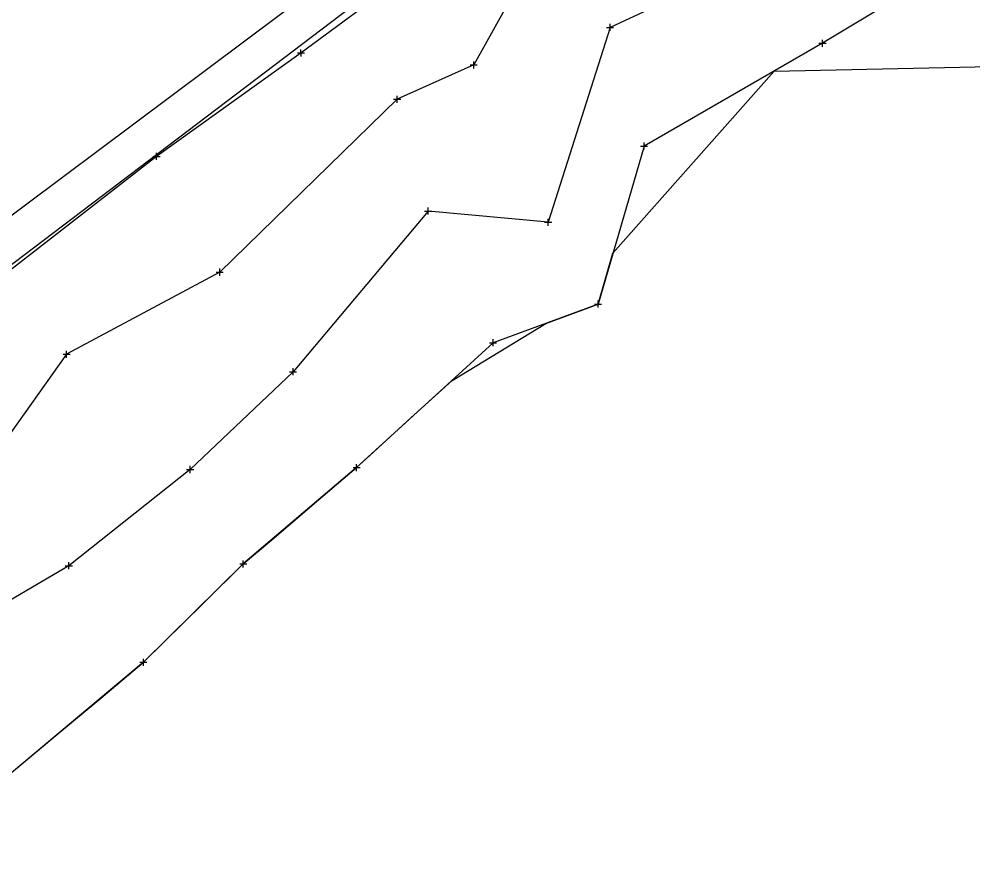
# Model space of a CAD drawing. Extents: x -1 to 1157254, y -1 to 2021979.
# Drawn here: x 1149805.7 to 1149976.9, y 2019099.8 to 2019249.4 of the extents above; entities that cross this region are included whole.
import ezdxf

# ---------------------------------------------------------------- set-up
doc = ezdxf.new("R2010")
doc.units = 0
for name, color, linetype in [('S_CAL_CORNER_ANNOT', 7, 'Continuous'), ('S_CTL_TABLE', 7, 'Continuous'), ('S_DITCHLINE', 7, 'Continuous'), ('S_EDGE_BITUMINOUS_ANNOT', 7, 'Continuous'), ('S_GAS_PUMP_ISLAND_ANNOT', 7, 'Continuous')]:
    doc.layers.add(name, color=color, linetype=linetype)

msp = doc.modelspace()

# ---------------------------------------------------------------- linework, layer by layer
at = {"layer": 'S_CAL_CORNER_ANNOT'}
msp.add_lwpolyline([(1150682.05, 2019865.85), (1150601.54, 2019813.47), (1150510.58, 2019743.97), (1150405.28, 2019665.92), (1150310.69, 2019593.56), (1150188.92, 2019499.64), (1150039.45, 2019388.15), (1149962.15, 2019331.17), (1149944.63, 2019319.08), (1149774.15, 2019191.52), (1149712.73, 2019145.6), (1149665.81, 2019108.74), (1149605.46, 2019057.66), (1149527.46, 2018983.58), (1149450.12, 2018902.93), (1149278.32, 2018738.82), (1149257.2, 2018716.38), (1149237.23, 2018691.25), (1149165.09, 2018617.77), (1149125.26, 2018579.57), (1149069.5, 2018523.84), (1149012.03, 2018473.77), (1148938.88, 2018408.55)], dxfattribs=at)
at = {"layer": 'S_CTL_TABLE'}
for p, q in [((1149911.15, 2019247.93), (1149912.42, 2019247.93)), ((1149911.79, 2019247.29), (1149911.79, 2019248.57)), ((1149911.79, 2019247.93), (1149911.79, 2019247.93)), ((1149949.9, 2019244.45), (1149949.9, 2019245.72)), ((1149856.33, 2019242.69), (1149856.32, 2019243.96)), ((1149949.26, 2019245.08), (1149950.54, 2019245.08)), ((1149949.9, 2019245.08), (1149949.9, 2019245.08)), ((1149855.69, 2019243.33), (1149856.96, 2019243.33)), ((1149856.33, 2019243.33), (1149856.33, 2019243.33)), ((1149886.67, 2019241.19), (1149887.95, 2019241.19)), ((1149887.31, 2019240.55), (1149887.31, 2019241.83)), ((1149887.31, 2019241.19), (1149887.31, 2019241.19)), ((1149872.94, 2019235.03), (1149874.21, 2019235.04)), ((1149873.58, 2019234.4), (1149873.58, 2019235.67)), ((1149873.58, 2019235.03), (1149873.58, 2019235.03)), ((1149917.25, 2019226.63), (1149918.52, 2019226.63)), ((1149917.88, 2019226), (1149917.88, 2019227.27)), ((1149917.88, 2019226.63), (1149917.88, 2019226.63)), ((1149829.77, 2019224.78), (1149831.04, 2019224.78)), ((1149830.41, 2019224.14), (1149830.41, 2019225.42)), ((1149830.41, 2019224.78), (1149830.41, 2019224.78)), ((1149878.49, 2019214.95), (1149879.76, 2019214.95)), ((1149879.13, 2019214.32), (1149879.12, 2019215.59)), ((1149879.13, 2019214.95), (1149879.13, 2019214.95)), ((1149900.04, 2019212.95), (1149901.31, 2019212.96)), ((1149900.68, 2019212.32), (1149900.68, 2019213.59)), ((1149900.68, 2019212.95), (1149900.68, 2019212.95)), ((1149841.75, 2019203.36), (1149841.75, 2019204.63)), ((1149841.11, 2019203.99), (1149842.38, 2019203.99)), ((1149841.75, 2019203.99), (1149841.75, 2019203.99)), ((1149908.98, 2019198.25), (1149910.26, 2019198.26)), ((1149909.62, 2019197.62), (1149909.62, 2019198.89)), ((1149909.62, 2019198.25), (1149909.62, 2019198.25)), ((1149890.16, 2019191.32), (1149891.43, 2019191.32)), ((1149890.8, 2019190.68), (1149890.8, 2019191.95)), ((1149890.8, 2019191.32), (1149890.8, 2019191.32)), ((1149813.65, 2019189.26), (1149814.92, 2019189.26)), ((1149814.28, 2019188.63), (1149814.28, 2019189.9)), ((1149814.28, 2019189.26), (1149814.28, 2019189.26)), ((1149854.25, 2019186.11), (1149855.53, 2019186.12)), ((1149854.89, 2019185.48), (1149854.89, 2019186.75)), ((1149854.89, 2019186.12), (1149854.89, 2019186.12)), ((1149835.8, 2019168.57), (1149837.07, 2019168.58)), ((1149836.43, 2019167.94), (1149836.43, 2019169.21)), ((1149836.43, 2019168.57), (1149836.43, 2019168.57)), ((1149865.66, 2019168.92), (1149866.94, 2019168.92)), ((1149866.3, 2019168.29), (1149866.3, 2019169.56)), ((1149866.3, 2019168.92), (1149866.3, 2019168.92)), ((1149814.04, 2019151.29), (1149815.31, 2019151.3)), ((1149814.68, 2019150.66), (1149814.68, 2019151.93)), ((1149814.68, 2019151.29), (1149814.68, 2019151.29)), ((1149845.33, 2019151.63), (1149846.61, 2019151.63)), ((1149845.97, 2019151), (1149845.97, 2019152.27)), ((1149845.97, 2019151.63), (1149845.97, 2019151.63)), ((1149828.06, 2019133.34), (1149828.06, 2019134.61)), ((1149827.42, 2019133.97), (1149828.69, 2019133.98)), ((1149828.06, 2019133.97), (1149828.06, 2019133.97))]:
    msp.add_line(p, q, dxfattribs=at)
at = {"layer": 'S_DITCHLINE'}
msp.add_lwpolyline([(1150340.68, 2019612.36), (1149611.97, 2019059.3)], dxfattribs=at)
at = {"layer": 'S_EDGE_BITUMINOUS_ANNOT'}
for points in [[(1150098.65, 2019405.78), (1150070.21, 2019379.92), (1150053.34, 2019371.69), (1149964.9, 2019308.97), (1149935.2, 2019276.12), (1149902.7, 2019268.85), (1149887.31, 2019241.19), (1149873.58, 2019235.03), (1149841.75, 2019203.99), (1149814.28, 2019189.26), (1149796.69, 2019164.58), (1149760.44, 2019150.27), (1149732.83, 2019106.51), (1149696.46, 2019090.63), (1149668.72, 2019049.28), (1149655.8, 2019034.53)], [(1150022.94, 2019367.42), (1149964.57, 2019325.71), (1149928.47, 2019292.59), (1149899.27, 2019281.43), (1149874.7, 2019256.95), (1149856.33, 2019243.33), (1149830.41, 2019224.78), (1149802.41, 2019203), (1149780.2, 2019183.24), (1149750.6, 2019162.52), (1149713.11, 2019125.27), (1149684.98, 2019104.2), (1149645.14, 2019067.71), (1149630.42, 2019055.47)], [(1149968.03, 2019283.61), (1149940.63, 2019261.34), (1149911.79, 2019247.93), (1149900.68, 2019212.95), (1149879.13, 2019214.95), (1149854.89, 2019186.12), (1149836.43, 2019168.57), (1149814.68, 2019151.29), (1149773.31, 2019126.98), (1149746.27, 2019087.51), (1149712.47, 2019073.52), (1149689.78, 2019036.22), (1149676.37, 2019017.48)], [(1149974.26, 2019259.77), (1149949.9, 2019245.08), (1149917.88, 2019226.63), (1149909.62, 2019198.25), (1149890.8, 2019191.32), (1149866.3, 2019168.92), (1149845.97, 2019151.63), (1149828.06, 2019133.97), (1149788.77, 2019101.11), (1149768.13, 2019078.8), (1149728.71, 2019053.94), (1149712.29, 2019035.46), (1149701.06, 2019013.07)]]:
    msp.add_lwpolyline(points, dxfattribs=at)
at = {"layer": 'S_GAS_PUMP_ISLAND_ANNOT'}
msp.add_lwpolyline([(1149805.05, 2019114.73), (1149812.72, 2019121.14), (1149820.39, 2019127.56), (1149828.06, 2019133.97), (1149831.73, 2019137.59), (1149838.85, 2019144.61), (1149845.97, 2019151.63), (1149851.07, 2019155.97), (1149858.68, 2019162.45), (1149866.3, 2019168.92), (1149868.66, 2019171.08), (1149876.04, 2019177.83), (1149883.42, 2019184.57), (1149900.24, 2019194.8), (1149909.62, 2019198.25), (1149912.29, 2019207.43), (1149941.24, 2019240.09), (1149988.43, 2019241.06)], dxfattribs=at)

doc.saveas('drawing.dxf')
